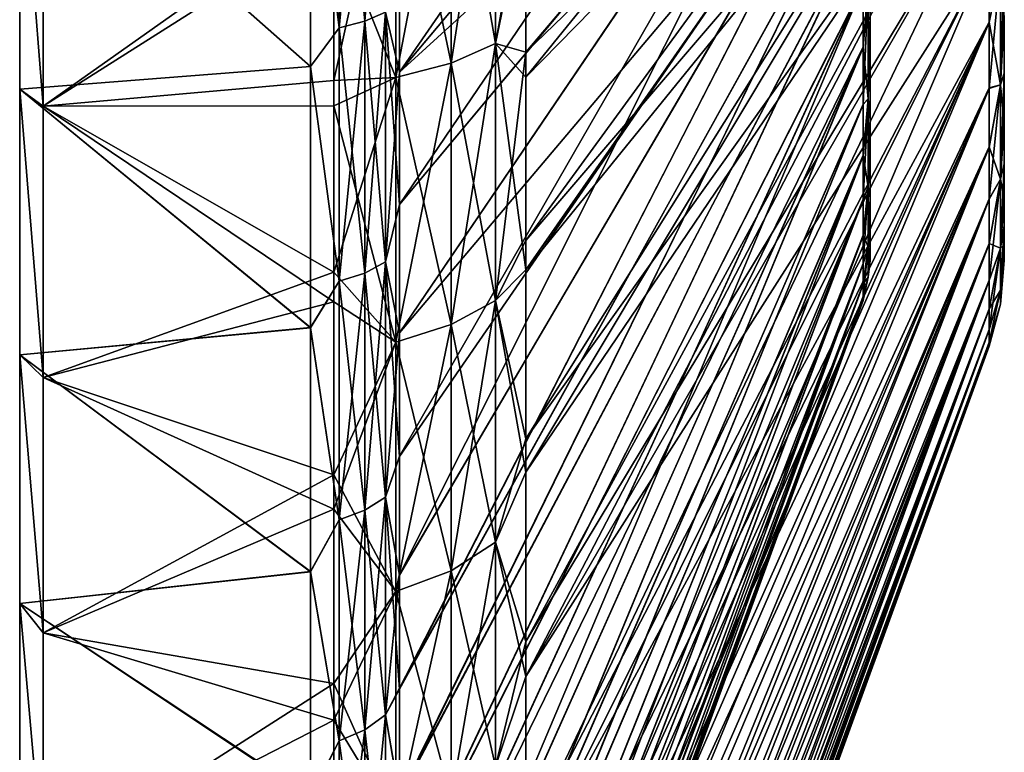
# Model space of a CAD drawing. Header units: metres. Extents: x -62 to 300, y -109 to 109.
# Tile 396 of 656: x -62 to -51, y 56 to 64. Entities that reach past the tile are written whole.
import ezdxf

# ---------------------------------------------------------------- set-up
doc = ezdxf.new("R2010")
doc.units = ezdxf.units.M
doc.layers.add('solid_500635', color=7, linetype='CONTINUOUS')

msp = doc.modelspace()

# ---------------------------------------------------------------- linework, layer by layer
at = {"layer": 'solid_500635'}
for points in [[(-57.496037, 63.461819, -33.856823), (-52.317799, 69.625183, -21.034069), (-52.317799, 70.968384, -21.603956)], [(-57.496037, 64.980865, -34.535709), (-57.496037, 63.461819, -33.856823), (-52.317799, 70.968384, -21.603956)], [(-56.086498, 63.406414, -34.398842), (-50.90826, 69.785744, -21.674528), (-50.90826, 68.69088, -21.131321)], [(-56.086498, 63.406414, -34.398842), (-56.086498, 65.424026, -35.265682), (-50.90826, 69.785744, -21.674528)], [(-56.086498, 63.684021, 20.189161), (-50.90826, 68.681358, 6.786714), (-50.90826, 69.776131, 7.330796)], [(-56.086498, 65.656136, 21.01502), (-56.086498, 63.684021, 20.189161), (-50.90826, 69.776131, 7.330796)], [(-57.496037, 63.462543, 19.517759), (-52.317799, 69.630592, 6.697259), (-52.317799, 68.191902, 5.908235)], [(-57.496037, 63.462543, 19.517759), (-57.496037, 64.98114, 20.196415), (-52.317799, 69.630592, 6.697259)], [(-57.496037, 61.98238, -33.093185), (-52.317799, 68.185272, -20.24353), (-52.317799, 69.625183, -21.034069)], [(-57.496037, 63.461819, -33.856823), (-57.496037, 61.98238, -33.093185), (-52.317799, 69.625183, -21.034069)], [(-56.086498, 61.254299, -33.271381), (-50.90826, 68.69088, -21.131321), (-50.90826, 67.634804, -20.501614)], [(-56.086498, 61.254299, -33.271381), (-56.086498, 63.406414, -34.398842), (-50.90826, 68.69088, -21.131321)], [(-56.086498, 61.581062, 19.117617), (-50.90826, 67.625748, 6.156311), (-50.90826, 68.681358, 6.786714)], [(-56.086498, 63.684021, 20.189161), (-56.086498, 61.581062, 19.117617), (-50.90826, 68.681358, 6.786714)], [(-57.496037, 60.551037, 17.909992), (-52.317799, 68.191902, 5.908235), (-52.317799, 66.684906, 4.843777)], [(-57.496037, 61.983719, 18.754513), (-57.496037, 63.462543, 19.517759), (-52.317799, 68.191902, 5.908235)], [(-57.496037, 60.551037, 17.909992), (-57.496037, 61.983719, 18.754513), (-52.317799, 68.191902, 5.908235)], [(-57.496037, 57.846779, -30.33217), (-52.317799, 66.677322, -19.177114), (-52.317799, 68.185272, -20.24353)], [(-57.496037, 59.17144, -31.328213), (-57.496037, 57.846779, -30.33217), (-52.317799, 68.185272, -20.24353)], [(-57.496037, 60.55048, -32.249054), (-57.496037, 59.17144, -31.328213), (-52.317799, 68.185272, -20.24353)], [(-57.496037, 61.98238, -33.093185), (-57.496037, 60.55048, -32.249054), (-52.317799, 68.185272, -20.24353)], [(-56.086498, 58.995319, -31.831795), (-50.90826, 67.634804, -20.501614), (-50.90826, 66.637329, -19.797382)], [(-56.086498, 58.995319, -31.831795), (-56.086498, 61.254299, -33.271381), (-50.90826, 67.634804, -20.501614)], [(-56.086498, 59.365078, 17.747736), (-50.90826, 66.628822, 5.451455), (-50.90826, 67.625748, 6.156311)], [(-56.086498, 61.581062, 19.117617), (-56.086498, 59.365078, 17.747736), (-50.90826, 67.625748, 6.156311)], [(-57.652737, 67.05558, -35.621098), (-57.882275, 66.978195, -35.859268), (-57.882275, 64.030388, -34.727711)], [(-57.652737, 64.132248, -34.498932), (-57.652737, 67.05558, -35.621098), (-57.882275, 64.030388, -34.727711)], [(-58.16885, 63.956192, -34.894352), (-58.16885, 66.921829, -36.032753), (-58.491894, 66.593651, -36.031433)], [(-58.16885, 66.921829, 21.69334), (-58.16885, 63.956192, 20.554939), (-58.491894, 66.593765, 21.69206)], [(-57.882275, 66.978195, -35.859268), (-58.16885, 66.921829, -36.032753), (-58.16885, 63.956192, -34.894352)], [(-57.882275, 64.030388, -34.727711), (-57.882275, 66.978195, -35.859268), (-58.16885, 63.956192, -34.894352)], [(-57.882275, 66.978195, 21.519857), (-57.882275, 64.030388, 20.388298), (-58.16885, 66.921829, 21.69334)], [(-57.882275, 64.030388, 20.388298), (-58.16885, 63.956192, 20.554939), (-58.16885, 66.921829, 21.69334)], [(-57.652737, 64.132248, 20.159521), (-57.882275, 64.030388, 20.388298), (-57.882275, 66.978195, 21.519857)], [(-56.918392, 66.623039, -36.952335), (-56.424011, 66.789719, -36.439354), (-56.424011, 63.782303, -35.284916)], [(-56.918392, 63.562916, 21.438253), (-56.424011, 63.782303, 20.945503), (-56.424011, 66.789719, 22.099941)], [(-56.918392, 66.623039, 22.612925), (-56.918392, 63.562916, 21.438253), (-56.424011, 66.789719, 22.099941)], [(-56.424011, 63.782303, -35.284916), (-56.424011, 66.789719, -36.439354), (-56.086498, 65.424026, -35.265682)], [(-56.424011, 66.789719, 22.099941), (-56.424011, 63.782303, 20.945503), (-56.086498, 65.656136, 21.01502)], [(-57.496037, 56.570492, 14.915756), (-52.317799, 66.684906, 4.843777), (-52.317799, 65.92469, 4.193687)], [(-57.496037, 59.169632, 16.98752), (-57.496037, 60.551037, 17.909992), (-52.317799, 66.684906, 4.843777)], [(-57.496037, 57.841942, 15.988902), (-57.496037, 59.169632, 16.98752), (-52.317799, 66.684906, 4.843777)], [(-57.496037, 56.570492, 14.915756), (-57.496037, 57.841942, 15.988902), (-52.317799, 66.684906, 4.843777)], [(-57.496037, 56.578854, -29.262632), (-52.317799, 65.916824, -18.525911), (-52.317799, 66.677322, -19.177114)], [(-57.496037, 57.846779, -30.33217), (-57.496037, 56.578854, -29.262632), (-52.317799, 66.677322, -19.177114)], [(-61.739399, 66.394379, 22.229137), (-58.491894, 66.593765, 21.69206), (-58.491894, 63.527245, 20.472097)], [(-61.739399, 66.394379, -36.56855), (-58.491894, 63.526707, -34.81126), (-58.491894, 66.593651, -36.031433)], [(-58.16885, 63.956192, 20.554939), (-58.491894, 63.527245, 20.472097), (-58.491894, 66.593765, 21.69206)], [(-58.16885, 63.956192, -34.894352), (-58.491894, 66.593651, -36.031433), (-58.491894, 63.526707, -34.81126)], [(-57.535633, 66.501625, -37.325993), (-56.918392, 66.623039, -36.952335), (-56.918392, 63.562916, -35.777664)], [(-57.535633, 63.403114, 21.797173), (-56.918392, 63.562916, 21.438253), (-56.918392, 66.623039, 22.612925)], [(-57.535633, 66.501625, 22.986582), (-57.535633, 63.403114, 21.797173), (-56.918392, 66.623039, 22.612925)], [(-56.918392, 63.562916, -35.777664), (-56.918392, 66.623039, -36.952335), (-56.424011, 63.782303, -35.284916)], [(-56.086498, 56.712761, -30.060984), (-50.90826, 66.637329, -19.797382), (-50.90826, 65.701569, -19.022917)], [(-56.086498, 56.712761, -30.060984), (-56.086498, 58.995319, -31.831795), (-50.90826, 66.637329, -19.797382)], [(-56.086498, 57.101921, 16.048912), (-50.90826, 65.693695, 4.676462), (-50.90826, 66.628822, 5.451455)], [(-56.086498, 59.365078, 17.747736), (-56.086498, 57.101921, 16.048912), (-50.90826, 66.628822, 5.451455)], [(-57.535633, 66.501625, 22.986582), (-58.231422, 65.381226, 22.832592), (-58.231422, 63.368404, 22.021582)], [(-57.535633, 66.501625, 22.986582), (-58.231422, 63.368404, 22.021582), (-57.535633, 63.403114, 21.797173)], [(-57.535633, 63.403114, -36.136585), (-58.231422, 65.143295, -37.084339), (-57.535633, 66.501625, -37.325993)], [(-57.535633, 63.403114, -36.136585), (-57.535633, 66.501625, -37.325993), (-56.918392, 63.562916, -35.777664)], [(-61.739399, 66.394379, -36.56855), (-61.478928, 66.25695, -38.079041), (-61.478928, 63.081059, -36.859932)], [(-61.739399, 66.394379, -36.56855), (-61.478928, 63.081059, -36.859932), (-61.739399, 63.273869, -35.325226)], [(-61.739399, 66.394379, 22.229137), (-61.478928, 63.081059, 22.520521), (-61.478928, 66.25695, 23.739632)], [(-61.739399, 63.273869, 20.985815), (-61.478928, 63.081059, 22.520521), (-61.739399, 66.394379, 22.229137)], [(-61.739399, 66.394379, -36.56855), (-61.739399, 63.273869, -35.325226), (-58.491894, 63.526707, -34.81126)], [(-61.739399, 63.273869, 20.985815), (-61.739399, 66.394379, 22.229137), (-58.491894, 63.527245, 20.472097)], [(-61.478928, 66.25695, 23.739632), (-61.478928, 63.081059, 22.520521), (-58.231422, 65.381226, 22.832592)], [(-61.478928, 63.081059, -36.859932), (-61.478928, 66.25695, -38.079041), (-58.231422, 65.143295, -37.084339)], [(-57.496037, 55.360516, 13.772098), (-52.317799, 65.92469, 4.193687), (-52.317799, 65.172424, 3.458125)], [(-57.496037, 55.360516, 13.772098), (-57.496037, 56.570492, 14.915756), (-52.317799, 65.92469, 4.193687)], [(-57.496037, 55.372486, -28.12347), (-52.317799, 65.164429, -17.78916), (-52.317799, 65.916824, -18.525911)], [(-57.496037, 56.578854, -29.262632), (-57.496037, 55.372486, -28.12347), (-52.317799, 65.916824, -18.525911)], [(-56.086498, 56.712761, -30.060984), (-50.90826, 65.701569, -19.022917), (-50.90826, 64.828293, -18.179943)], [(-56.086498, 54.857307, 13.993502), (-50.90826, 64.821022, 3.832955), (-50.90826, 65.693695, 4.676462)], [(-56.086498, 57.101921, 16.048912), (-56.086498, 54.857307, 13.993502), (-50.90826, 65.693695, 4.676462)], [(-56.424011, 63.782303, 20.945503), (-56.086498, 63.684021, 20.189161), (-56.086498, 65.656136, 21.01502)], [(-61.478928, 63.081059, 22.520521), (-58.231422, 63.368404, 22.021582), (-58.231422, 65.381226, 22.832592)], [(-56.424011, 63.782303, -35.284916), (-56.086498, 65.424026, -35.265682), (-56.086498, 63.406414, -34.398842)], [(-61.478928, 63.081059, -36.859932), (-58.231422, 65.143295, -37.084339), (-58.231422, 63.084484, -36.233559)], [(-57.535633, 63.403114, -36.136585), (-58.231422, 63.084484, -36.233559), (-58.231422, 65.143295, -37.084339)], [(-57.496037, 54.218025, 12.563704), (-52.317799, 65.172424, 3.458125), (-52.317799, 64.443077, 2.637799)], [(-57.496037, 54.218025, 12.563704), (-57.496037, 55.360516, 13.772098), (-52.317799, 65.172424, 3.458125)], [(-57.496037, 54.231777, -26.918493), (-52.317799, 64.435204, -16.967684), (-52.317799, 65.164429, -17.78916)], [(-57.496037, 55.372486, -28.12347), (-57.496037, 54.231777, -26.918493), (-52.317799, 65.164429, -17.78916)], [(-57.652737, 64.132248, 20.159521), (-57.496037, 64.98114, 20.196415), (-57.496037, 63.462543, 19.517759)], [(-57.652737, 64.132248, -34.498932), (-57.496037, 63.461819, -33.856823), (-57.496037, 64.980865, -34.535709)], [(-56.086498, 54.462635, -27.925428), (-50.90826, 64.828293, -18.179943), (-50.90826, 64.022598, -17.273706)], [(-56.086498, 54.462635, -27.925428), (-56.086498, 56.712761, -30.060984), (-50.90826, 64.828293, -18.179943)], [(-56.086498, 52.701454, 11.559394), (-50.90826, 64.015923, 2.926173), (-50.90826, 64.821022, 3.832955)], [(-56.086498, 54.857307, 13.993502), (-56.086498, 52.701454, 11.559394), (-50.90826, 64.821022, 3.832955)], [(-50.78194, 64.639511, -17.273579), (-50.90826, 64.022598, -17.273706), (-50.90826, 64.828293, -18.179943)], [(-50.78194, 64.639511, 2.934168), (-50.90826, 64.821022, 3.832955), (-50.90826, 64.015923, 2.926173)], [(-50.78194, 63.320263, 1.171865), (-50.739399, 64.06662, 1.410963), (-50.739399, 64.755836, 2.318155)], [(-50.78194, 64.639511, 2.934168), (-50.78194, 63.320263, 1.171865), (-50.739399, 64.755836, 2.318155)], [(-50.78194, 64.639511, 2.934168), (-50.90826, 64.015923, 2.926173), (-50.90826, 63.281322, 1.95934)], [(-50.78194, 64.639511, 2.934168), (-50.90826, 63.281322, 1.95934), (-50.78194, 63.320263, 1.171865)], [(-50.78194, 63.320263, -15.511275), (-50.90826, 64.022598, -17.273706), (-50.78194, 64.639511, -17.273579)], [(-50.78194, 63.320263, -15.511275), (-50.78194, 64.639511, -17.273579), (-50.739399, 64.072014, -15.758052)], [(-57.496037, 53.14674, 11.295063), (-52.317799, 64.443077, 2.637799), (-52.317799, 63.745777, 1.727777)], [(-57.496037, 53.14674, 11.295063), (-57.496037, 54.218025, 12.563704), (-52.317799, 64.443077, 2.637799)], [(-57.496037, 52.161488, -24.326433), (-52.317799, 63.738274, -16.056593), (-52.317799, 64.435204, -16.967684)], [(-57.496037, 53.160259, -25.651413), (-57.496037, 52.161488, -24.326433), (-52.317799, 64.435204, -16.967684)], [(-57.496037, 54.231777, -26.918493), (-57.496037, 53.160259, -25.651413), (-52.317799, 64.435204, -16.967684)], [(-52.259151, 64.440735, 2.287744), (-52.317799, 63.745777, 1.727777), (-52.317799, 64.443077, 2.637799)], [(-52.259151, 64.440735, -16.627155), (-52.317799, 64.435204, -16.967684), (-52.317799, 63.738274, -16.056593)], [(-52.259151, 64.440735, -16.627155), (-52.317799, 63.738274, -16.056593), (-52.317799, 63.099598, -15.076864)], [(-52.259151, 63.163631, -14.753991), (-52.259151, 64.440735, -16.627155), (-52.317799, 63.099598, -15.076864)], [(-52.259151, 64.440735, 2.287744), (-52.259151, 63.163631, 0.41458), (-52.317799, 63.745777, 1.727777)], [(-52.259151, 64.440735, 2.287744), (-52.239399, 64.108772, 1.469686), (-52.259151, 63.163631, 0.41458)], [(-52.259151, 63.163631, -14.753991), (-52.239399, 64.101547, -15.798879), (-52.259151, 64.440735, -16.627155)], [(-57.652737, 64.132248, -34.498932), (-57.882275, 64.030388, -34.727711), (-57.882275, 61.217003, -33.29422)], [(-57.652737, 61.342216, -33.077343), (-57.652737, 64.132248, -34.498932), (-57.882275, 61.217003, -33.29422)], [(-57.652737, 64.132248, 20.159521), (-57.652737, 61.342216, 18.737932), (-57.882275, 64.030388, 20.388298)], [(-57.652737, 64.132248, 20.159521), (-57.496037, 63.462543, 19.517759), (-57.496037, 61.983719, 18.754513)], [(-57.652737, 64.132248, 20.159521), (-57.496037, 61.983719, 18.754513), (-57.652737, 61.342216, 18.737932)], [(-57.652737, 61.342216, -33.077343), (-57.496037, 63.461819, -33.856823), (-57.652737, 64.132248, -34.498932)], [(-57.882275, 64.030388, -34.727711), (-58.16885, 63.956192, -34.894352), (-58.16885, 61.125797, -33.452194)], [(-57.882275, 61.217003, -33.29422), (-57.882275, 64.030388, -34.727711), (-58.16885, 61.125797, -33.452194)], [(-57.882275, 64.030388, 20.388298), (-57.882275, 61.217003, 18.954809), (-58.16885, 63.956192, 20.554939)], [(-57.652737, 61.342216, 18.737932), (-57.882275, 61.217003, 18.954809), (-57.882275, 64.030388, 20.388298)], [(-56.086498, 52.339413, -25.433352), (-50.90826, 64.022598, -17.273706), (-50.90826, 63.28738, -16.307381)], [(-56.086498, 53.38192, -26.72558), (-56.086498, 54.462635, -27.925428), (-50.90826, 64.022598, -17.273706)], [(-56.086498, 52.339413, -25.433352), (-56.086498, 53.38192, -26.72558), (-50.90826, 64.022598, -17.273706)], [(-52.259151, 63.163631, 0.41458), (-52.239399, 64.108772, 1.469686), (-52.239399, 62.933056, -0.493212)], [(-52.259151, 63.163631, -14.753991), (-52.239399, 62.927212, -13.834495), (-52.239399, 64.101547, -15.798879)], [(-52.239399, 64.101547, -15.798879), (-52.239399, 62.933056, -0.493212), (-52.239399, 64.108772, 1.469686)], [(-52.239399, 64.101547, -15.798879), (-52.239399, 62.927212, -13.834495), (-52.239399, 62.933056, -0.493212)], [(-50.78194, 63.320263, -15.511275), (-50.90826, 63.28738, -16.307381), (-50.90826, 64.022598, -17.273706)], [(-50.78194, 63.320263, -15.511275), (-50.739399, 64.072014, -15.758052), (-50.739399, 63.45047, -14.796667)], [(-50.78194, 63.320263, 1.171865), (-50.739399, 63.445675, 0.449164), (-50.739399, 64.06662, 1.410963)], [(-50.739399, 64.06662, 1.410963), (-50.739399, 63.45047, -14.796667), (-50.739399, 64.072014, -15.758052)], [(-50.739399, 64.06662, 1.410963), (-50.739399, 63.445675, 0.449164), (-50.739399, 63.45047, -14.796667)], [(-58.16885, 61.125797, -33.452194), (-58.16885, 63.956192, -34.894352), (-58.491894, 63.526707, -34.81126)], [(-58.16885, 63.956192, 20.554939), (-58.16885, 61.125797, 19.112782), (-58.491894, 63.527245, 20.472097)], [(-57.882275, 61.217003, 18.954809), (-58.16885, 61.125797, 19.112782), (-58.16885, 63.956192, 20.554939)], [(-56.086498, 51.701893, 10.225803), (-50.90826, 63.281322, 1.95934), (-50.90826, 64.015923, 2.926173)], [(-56.086498, 52.701454, 11.559394), (-56.086498, 51.701893, 10.225803), (-50.90826, 64.015923, 2.926173)], [(-57.496037, 51.223198, 8.583865), (-52.317799, 63.745777, 1.727777), (-52.317799, 63.106491, 0.748949)], [(-57.496037, 52.147846, 9.967811), (-57.496037, 53.14674, 11.295063), (-52.317799, 63.745777, 1.727777)], [(-57.496037, 51.223198, 8.583865), (-57.496037, 52.147846, 9.967811), (-52.317799, 63.745777, 1.727777)], [(-57.496037, 51.238796, -22.94808), (-52.317799, 63.099598, -15.076864), (-52.317799, 63.738274, -16.056593)], [(-57.496037, 52.161488, -24.326433), (-57.496037, 51.238796, -22.94808), (-52.317799, 63.738274, -16.056593)], [(-56.918392, 63.562916, -35.777664), (-56.424011, 63.782303, -35.284916), (-56.424011, 60.912037, -33.822441)], [(-56.918392, 60.642345, 19.95015), (-56.424011, 60.912037, 19.48303), (-56.424011, 63.782303, 20.945503)], [(-56.918392, 63.562916, 21.438253), (-56.918392, 60.642345, 19.95015), (-56.424011, 63.782303, 20.945503)], [(-56.424011, 63.782303, -35.284916), (-56.086498, 63.406414, -34.398842), (-56.086498, 61.254299, -33.271381)], [(-56.424011, 60.912037, -33.822441), (-56.424011, 63.782303, -35.284916), (-56.086498, 61.254299, -33.271381)], [(-56.424011, 63.782303, 20.945503), (-56.424011, 60.912037, 19.48303), (-56.086498, 63.684021, 20.189161)], [(-52.259151, 63.163631, 0.41458), (-52.317799, 63.106491, 0.748949), (-52.317799, 63.745777, 1.727777)], [(-56.424011, 60.912037, 19.48303), (-56.086498, 61.581062, 19.117617), (-56.086498, 63.684021, 20.189161)], [(-61.739399, 63.273869, 20.985815), (-58.491894, 63.527245, 20.472097), (-58.491894, 60.60886, 18.926285)], [(-61.739399, 63.273869, -35.325226), (-58.491894, 60.607769, -33.265038), (-58.491894, 63.526707, -34.81126)], [(-58.16885, 61.125797, 19.112782), (-58.491894, 60.60886, 18.926285), (-58.491894, 63.527245, 20.472097)], [(-58.16885, 61.125797, -33.452194), (-58.491894, 63.526707, -34.81126), (-58.491894, 60.607769, -33.265038)], [(-57.535633, 63.403114, -36.136585), (-56.918392, 63.562916, -35.777664), (-56.918392, 60.642345, -34.289558)], [(-57.535633, 60.445904, 20.290398), (-56.918392, 60.642345, 19.95015), (-56.918392, 63.562916, 21.438253)], [(-57.535633, 63.403114, 21.797173), (-57.535633, 60.445904, 20.290398), (-56.918392, 63.562916, 21.438253)], [(-56.918392, 60.642345, -34.289558), (-56.918392, 63.562916, -35.777664), (-56.424011, 60.912037, -33.822441)], [(-61.478928, 63.081059, 22.520521), (-58.231422, 61.229858, 20.9772), (-58.231422, 63.368404, 22.021582)], [(-57.535633, 63.403114, 21.797173), (-58.231422, 63.368404, 22.021582), (-58.231422, 61.229858, 20.9772)], [(-57.535633, 63.403114, 21.797173), (-58.231422, 61.229858, 20.9772), (-57.535633, 60.445904, 20.290398)], [(-57.535633, 60.445904, -34.62981), (-58.231422, 63.084484, -36.233559), (-57.535633, 63.403114, -36.136585)], [(-57.652737, 61.342216, -33.077343), (-57.496037, 61.98238, -33.093185), (-57.496037, 63.461819, -33.856823)], [(-57.535633, 60.445904, -34.62981), (-57.535633, 63.403114, -36.136585), (-56.918392, 60.642345, -34.289558)], [(-50.78194, 63.320263, -15.511275), (-50.739399, 63.45047, -14.796667), (-50.739399, 62.905605, -13.793644)], [(-50.78194, 62.265251, -0.76025), (-50.739399, 62.901432, -0.554211), (-50.739399, 63.445675, 0.449164)], [(-50.78194, 63.320263, 1.171865), (-50.78194, 62.265251, -0.76025), (-50.739399, 63.445675, 0.449164)], [(-50.739399, 63.445675, 0.449164), (-50.739399, 62.905605, -13.793644), (-50.739399, 63.45047, -14.796667)], [(-50.739399, 63.445675, 0.449164), (-50.739399, 62.901432, -0.554211), (-50.739399, 62.905605, -13.793644)], [(-61.739399, 63.273869, -35.325226), (-61.478928, 63.081059, -36.859932), (-61.478928, 60.049999, -35.315533)], [(-61.739399, 63.273869, -35.325226), (-61.478928, 60.049999, -35.315533), (-61.739399, 60.306084, -33.751804)], [(-61.739399, 63.273869, 20.985815), (-61.478928, 60.049999, 20.97612), (-61.478928, 63.081059, 22.520521)], [(-61.739399, 60.306084, 19.412394), (-61.478928, 60.049999, 20.97612), (-61.739399, 63.273869, 20.985815)], [(-61.739399, 63.273869, -35.325226), (-61.739399, 60.306084, -33.751804), (-58.491894, 60.607769, -33.265038)], [(-61.739399, 60.306084, 19.412394), (-61.739399, 63.273869, 20.985815), (-58.491894, 60.60886, 18.926285)], [(-56.086498, 51.36517, -24.07902), (-50.90826, 63.28738, -16.307381), (-50.90826, 62.62701, -15.286036)], [(-56.086498, 51.36517, -24.07902), (-56.086498, 52.339413, -25.433352), (-50.90826, 63.28738, -16.307381)], [(-56.086498, 50.781143, 8.844618), (-50.90826, 62.621616, 0.937529), (-50.90826, 63.281322, 1.95934)], [(-56.086498, 51.701893, 10.225803), (-56.086498, 50.781143, 8.844618), (-50.90826, 63.281322, 1.95934)], [(-50.78194, 63.320263, 1.171865), (-50.90826, 63.281322, 1.95934), (-50.90826, 62.621616, 0.937529)], [(-50.78194, 63.320263, 1.171865), (-50.90826, 62.621616, 0.937529), (-50.90826, 62.041912, -0.131785)], [(-50.78194, 63.320263, 1.171865), (-50.90826, 62.041912, -0.131785), (-50.78194, 62.265251, -0.76025)], [(-50.78194, 63.320263, -15.511275), (-50.90826, 62.62701, -15.286036), (-50.90826, 63.28738, -16.307381)], [(-50.78194, 62.265251, -13.579162), (-50.90826, 62.62701, -15.286036), (-50.78194, 63.320263, -15.511275)], [(-50.78194, 62.265251, -13.579162), (-50.78194, 63.320263, -15.511275), (-50.739399, 62.905605, -13.793644)], [(-52.259151, 63.163631, -14.753991), (-52.317799, 63.099598, -15.076864), (-52.317799, 62.528294, -14.033655)], [(-52.259151, 63.163631, -14.753991), (-52.317799, 62.528294, -14.033655), (-52.317799, 62.038265, -12.946959)], [(-52.259151, 62.179977, -12.711407), (-52.259151, 63.163631, -14.753991), (-52.317799, 62.038265, -12.946959)], [(-52.259151, 63.163631, 0.41458), (-52.317799, 62.534355, -0.293604), (-52.317799, 63.106491, 0.748949)], [(-52.259151, 63.163631, 0.41458), (-52.259151, 62.179977, -1.628004), (-52.317799, 62.534355, -0.293604)], [(-52.259151, 63.163631, 0.41458), (-52.239399, 62.933056, -0.493212), (-52.259151, 62.179977, -1.628004)], [(-52.259151, 62.179977, -12.711407), (-52.239399, 62.927212, -13.834495), (-52.259151, 63.163631, -14.753991)], [(-61.478928, 63.081059, -36.859932), (-58.231422, 63.084484, -36.233559), (-58.231422, 60.896191, -35.135399)], [(-61.478928, 63.081059, 22.520521), (-61.478928, 60.049999, 20.97612), (-58.231422, 61.229858, 20.9772)], [(-61.478928, 60.049999, -35.315533), (-61.478928, 63.081059, -36.859932), (-58.231422, 60.896191, -35.135399)], [(-57.535633, 60.445904, -34.62981), (-58.231422, 60.896191, -35.135399), (-58.231422, 63.084484, -36.233559)], [(-57.496037, 50.3773, 7.149325), (-52.317799, 63.106491, 0.748949), (-52.317799, 62.534355, -0.293604)], [(-57.496037, 50.3773, 7.149325), (-57.496037, 51.223198, 8.583865), (-52.317799, 63.106491, 0.748949)], [(-57.496037, 50.394775, -21.52033), (-52.317799, 62.528294, -14.033655), (-52.317799, 63.099598, -15.076864)], [(-57.496037, 51.238796, -22.94808), (-57.496037, 50.394775, -21.52033), (-52.317799, 63.099598, -15.076864)], [(-52.259151, 62.179977, -1.628004), (-52.239399, 62.933056, -0.493212), (-52.239399, 62.063423, -2.630736)], [(-52.259151, 62.179977, -12.711407), (-52.239399, 62.059437, -11.69616), (-52.239399, 62.927212, -13.834495)], [(-52.239399, 62.927212, -13.834495), (-52.239399, 62.063423, -2.630736), (-52.239399, 62.933056, -0.493212)], [(-52.239399, 62.927212, -13.834495), (-52.239399, 62.059437, -11.69616), (-52.239399, 62.063423, -2.630736)], [(-50.78194, 62.265251, -13.579162), (-50.739399, 62.905605, -13.793644), (-50.739399, 62.438084, -12.749009)], [(-50.78194, 62.265251, -0.76025), (-50.739399, 62.434574, -1.599132), (-50.739399, 62.901432, -0.554211)], [(-50.739399, 62.901432, -0.554211), (-50.739399, 62.438084, -12.749009), (-50.739399, 62.905605, -13.793644)], [(-50.739399, 62.901432, -0.554211), (-50.739399, 62.434574, -1.599132), (-50.739399, 62.438084, -12.749009)], [(-56.086498, 49.656406, -21.233467), (-50.90826, 62.62701, -15.286036), (-50.90826, 62.046604, -14.217122)], [(-56.086498, 50.471718, -22.680035), (-56.086498, 51.36517, -24.07902), (-50.90826, 62.62701, -15.286036)], [(-56.086498, 49.656406, -21.233467), (-56.086498, 50.471718, -22.680035), (-50.90826, 62.62701, -15.286036)], [(-56.086498, 49.936733, 7.412772), (-50.90826, 62.041912, -0.131785), (-50.90826, 62.621616, 0.937529)], [(-56.086498, 50.781143, 8.844618), (-56.086498, 49.936733, 7.412772), (-50.90826, 62.621616, 0.937529)], [(-50.78194, 62.265251, -13.579162), (-50.90826, 62.046604, -14.217122), (-50.90826, 62.62701, -15.286036)], [(-57.496037, 49.614571, 5.671981), (-52.317799, 62.534355, -0.293604), (-52.317799, 62.043396, -1.379802)], [(-57.496037, 49.614571, 5.671981), (-57.496037, 50.3773, 7.149325), (-52.317799, 62.534355, -0.293604)], [(-57.496037, 48.952366, -18.533154), (-52.317799, 62.038265, -12.946959), (-52.317799, 62.528294, -14.033655)], [(-57.496037, 49.631767, -20.04707), (-57.496037, 48.952366, -18.533154), (-52.317799, 62.528294, -14.033655)], [(-57.496037, 50.394775, -21.52033), (-57.496037, 49.631767, -20.04707), (-52.317799, 62.528294, -14.033655)], [(-52.259151, 62.179977, -1.628004), (-52.317799, 62.043396, -1.379802), (-52.317799, 62.534355, -0.293604)], [(-50.78194, 62.265251, -13.579162), (-50.739399, 62.438084, -12.749009), (-50.739399, 62.052441, -11.674661)], [(-50.78194, 61.495941, -2.822842), (-50.739399, 62.04961, -2.673711), (-50.739399, 62.434574, -1.599132)], [(-50.78194, 62.265251, -0.76025), (-50.78194, 61.495941, -2.822842), (-50.739399, 62.434574, -1.599132)], [(-50.739399, 62.434574, -1.599132), (-50.739399, 62.052441, -11.674661), (-50.739399, 62.438084, -12.749009)], [(-50.739399, 62.434574, -1.599132), (-50.739399, 62.04961, -2.673711), (-50.739399, 62.052441, -11.674661)], [(-50.78194, 62.265251, -0.76025), (-50.90826, 62.041912, -0.131785), (-50.90826, 61.545708, -1.242124)], [(-50.78194, 62.265251, -0.76025), (-50.90826, 61.545708, -1.242124), (-50.90826, 61.135895, -2.386896)], [(-50.78194, 62.265251, -0.76025), (-50.90826, 61.135895, -2.386896), (-50.78194, 61.495941, -2.822842)], [(-50.78194, 62.265251, -13.579162), (-50.90826, 61.549656, -13.107108), (-50.90826, 62.046604, -14.217122)], [(-50.78194, 61.495941, -11.516569), (-50.90826, 61.549656, -13.107108), (-50.78194, 62.265251, -13.579162)], [(-50.78194, 61.495941, -11.516569), (-50.78194, 62.265251, -13.579162), (-50.739399, 62.052441, -11.674661)], [(-52.259151, 62.179977, -12.711407), (-52.317799, 62.038265, -12.946959), (-52.317799, 61.635548, -11.830997)], [(-52.259151, 62.179977, -12.711407), (-52.317799, 61.635548, -11.830997), (-52.317799, 61.32021, -10.68817)], [(-52.259151, 61.511738, -10.54503), (-52.259151, 62.179977, -12.711407), (-52.317799, 61.32021, -10.68817)], [(-52.259151, 62.179977, -1.628004), (-52.317799, 61.639687, -2.495419), (-52.317799, 62.043396, -1.379802)], [(-52.259151, 62.179977, -1.628004), (-52.259151, 61.511738, -3.794381), (-52.317799, 61.639687, -2.495419)], [(-52.259151, 62.179977, -1.628004), (-52.239399, 62.063423, -2.630736), (-52.259151, 61.511738, -3.794381)], [(-52.259151, 61.511738, -10.54503), (-52.239399, 62.059437, -11.69616), (-52.259151, 62.179977, -12.711407)], [(-57.496037, 48.344898, 2.604414), (-52.317799, 62.043396, -1.379802), (-52.317799, 61.639687, -2.495419)], [(-57.496037, 48.936966, 4.156608), (-57.496037, 49.614571, 5.671981), (-52.317799, 62.043396, -1.379802)], [(-57.496037, 48.344898, 2.604414), (-57.496037, 48.936966, 4.156608), (-52.317799, 62.043396, -1.379802)], [(-56.086498, 48.923023, -19.746336), (-50.90826, 62.046604, -14.217122), (-50.90826, 61.549656, -13.107108)], [(-56.086498, 48.923023, -19.746336), (-56.086498, 49.656406, -21.233467), (-50.90826, 62.046604, -14.217122)], [(-56.086498, 48.495113, 4.43024), (-50.90826, 61.545708, -1.242124), (-50.90826, 62.041912, -0.131785)], [(-56.086498, 49.174263, 5.94002), (-56.086498, 48.495113, 4.43024), (-50.90826, 62.041912, -0.131785)], [(-56.086498, 49.936733, 7.412772), (-56.086498, 49.174263, 5.94002), (-50.90826, 62.041912, -0.131785)], [(-52.259151, 61.511738, -3.794381), (-52.239399, 62.063423, -2.630736), (-52.239399, 61.535454, -4.869253)], [(-52.259151, 61.511738, -10.54503), (-52.239399, 61.53344, -9.457211), (-52.239399, 62.059437, -11.69616)], [(-52.239399, 62.059437, -11.69616), (-52.239399, 61.535454, -4.869253), (-52.239399, 62.063423, -2.630736)], [(-52.239399, 62.059437, -11.69616), (-52.239399, 61.53344, -9.457211), (-52.239399, 61.535454, -4.869253)], [(-50.78194, 61.495941, -11.516569), (-50.739399, 62.052441, -11.674661), (-50.739399, 61.749866, -10.572006)], [(-50.78194, 61.495941, -2.822842), (-50.739399, 61.74773, -3.776548), (-50.739399, 62.04961, -2.673711)], [(-50.739399, 62.04961, -2.673711), (-50.739399, 61.749866, -10.572006), (-50.739399, 62.052441, -11.674661)], [(-50.739399, 62.04961, -2.673711), (-50.739399, 61.74773, -3.776548), (-50.739399, 61.749866, -10.572006)], [(-57.652737, 61.342216, 18.737932), (-57.496037, 61.983719, 18.754513), (-57.496037, 60.551037, 17.909992)], [(-57.652737, 61.342216, -33.077343), (-57.496037, 60.55048, -32.249054), (-57.496037, 61.98238, -33.093185)], [(-57.496037, 48.358196, -16.981768), (-52.317799, 61.635548, -11.830997), (-52.317799, 62.038265, -12.946959)], [(-57.496037, 48.952366, -18.533154), (-57.496037, 48.358196, -16.981768), (-52.317799, 62.038265, -12.946959)], [(-50.78194, 61.495941, -11.516569), (-50.739399, 61.749866, -10.572006), (-50.739399, 61.53241, -9.45139)], [(-50.78194, 61.028004, -4.973924), (-50.739399, 61.530979, -4.897295), (-50.739399, 61.74773, -3.776548)], [(-50.78194, 61.495941, -2.822842), (-50.78194, 61.028004, -4.973924), (-50.739399, 61.74773, -3.776548)], [(-50.739399, 61.74773, -3.776548), (-50.739399, 61.53241, -9.45139), (-50.739399, 61.749866, -10.572006)], [(-50.739399, 61.74773, -3.776548), (-50.739399, 61.530979, -4.897295), (-50.739399, 61.53241, -9.45139)], [(-57.496037, 47.839775, 1.017889), (-52.317799, 61.639687, -2.495419), (-52.317799, 61.323326, -3.637995)], [(-57.496037, 47.839775, 1.017889), (-57.496037, 48.344898, 2.604414), (-52.317799, 61.639687, -2.495419)], [(-57.496037, 47.850914, -15.395914), (-52.317799, 61.32021, -10.68817), (-52.317799, 61.635548, -11.830997)], [(-57.496037, 48.358196, -16.981768), (-57.496037, 47.850914, -15.395914), (-52.317799, 61.635548, -11.830997)], [(-52.259151, 61.511738, -3.794381), (-52.317799, 61.323326, -3.637995), (-52.317799, 61.639687, -2.495419)], [(-56.424011, 60.912037, 19.48303), (-56.086498, 59.365078, 17.747736), (-56.086498, 61.581062, 19.117617)], [(-56.086498, 48.273308, -18.222986), (-50.90826, 61.549656, -13.107108), (-50.90826, 61.139076, -11.9626)], [(-56.086498, 48.273308, -18.222986), (-56.086498, 48.923023, -19.746336), (-50.90826, 61.549656, -13.107108)], [(-56.086498, 47.899395, 2.883961), (-50.90826, 61.135895, -2.386896), (-50.90826, 61.545708, -1.242124)], [(-56.086498, 48.495113, 4.43024), (-56.086498, 47.899395, 2.883961), (-50.90826, 61.545708, -1.242124)], [(-52.259151, 61.511738, -10.54503), (-52.317799, 61.32021, -10.68817), (-52.317799, 61.093922, -9.525327)], [(-52.259151, 61.511738, -10.54503), (-52.317799, 61.093922, -9.525327), (-52.317799, 60.957752, -8.348338)], [(-52.259151, 61.173843, -8.303254), (-52.259151, 61.511738, -10.54503), (-52.317799, 60.957752, -8.348338)], [(-52.259151, 61.511738, -3.794381), (-52.317799, 61.096012, -4.800638), (-52.317799, 61.323326, -3.637995)], [(-52.259151, 61.511738, -3.794381), (-52.259151, 61.173843, -6.036157), (-52.317799, 61.096012, -4.800638)], [(-52.259151, 61.173843, -6.036157), (-52.239399, 61.535454, -4.869253), (-52.239399, 61.357491, -7.163154)], [(-52.259151, 61.511738, -3.794381), (-52.239399, 61.535454, -4.869253), (-52.259151, 61.173843, -6.036157)], [(-52.259151, 61.173843, -8.303254), (-52.239399, 61.357491, -7.163154), (-52.239399, 61.53344, -9.457211)], [(-52.259151, 61.173843, -8.303254), (-52.239399, 61.53344, -9.457211), (-52.259151, 61.511738, -10.54503)], [(-52.239399, 61.53344, -9.457211), (-52.239399, 61.357491, -7.163154), (-52.239399, 61.535454, -4.869253)], [(-50.78194, 61.495941, -11.516569), (-50.90826, 61.139076, -11.9626), (-50.90826, 61.549656, -13.107108)], [(-50.78194, 61.495941, -2.822842), (-50.90826, 61.135895, -2.386896), (-50.90826, 60.814857, -3.559196)], [(-50.78194, 61.495941, -2.822842), (-50.90826, 60.814857, -3.559196), (-50.90826, 60.584312, -4.75256)], [(-50.78194, 61.495941, -2.822842), (-50.90826, 60.584312, -4.75256), (-50.78194, 61.028004, -4.973924)], [(-50.78194, 61.495941, -11.516569), (-50.90826, 60.817261, -10.790508), (-50.90826, 61.139076, -11.9626)], [(-50.78194, 61.028004, -9.365487), (-50.90826, 60.817261, -10.790508), (-50.78194, 61.495941, -11.516569)], [(-50.78194, 61.028004, -9.365487), (-50.739399, 61.53241, -9.45139), (-50.739399, 61.401432, -8.315909)], [(-50.78194, 61.028004, -9.365487), (-50.78194, 61.495941, -11.516569), (-50.739399, 61.53241, -9.45139)], [(-50.78194, 61.028004, -4.973924), (-50.739399, 61.400715, -6.032858), (-50.739399, 61.530979, -4.897295)], [(-50.739399, 61.530979, -4.897295), (-50.739399, 61.401432, -8.315909), (-50.739399, 61.53241, -9.45139)], [(-50.739399, 61.530979, -4.897295), (-50.739399, 61.400715, -6.032858), (-50.739399, 61.401432, -8.315909)], [(-50.78194, 61.028004, -9.365487), (-50.739399, 61.401432, -8.315909), (-50.739399, 61.357174, -7.174398)], [(-50.78194, 60.870956, -7.169705), (-50.739399, 61.357174, -7.174398), (-50.739399, 61.400715, -6.032858)], [(-50.78194, 61.028004, -4.973924), (-50.78194, 60.870956, -7.169705), (-50.739399, 61.400715, -6.032858)], [(-50.739399, 61.400715, -6.032858), (-50.739399, 61.357174, -7.174398), (-50.739399, 61.401432, -8.315909)], [(-57.652737, 61.342216, -33.077343), (-57.882275, 61.217003, -33.29422), (-57.882275, 58.568874, -31.574505)], [(-57.652737, 58.716072, -31.371904), (-57.652737, 61.342216, -33.077343), (-57.882275, 58.568874, -31.574505)], [(-57.652737, 61.342216, 18.737932), (-57.652737, 58.716072, 17.032494), (-57.882275, 61.217003, 18.954809)], [(-57.652737, 61.342216, 18.737932), (-57.496037, 60.551037, 17.909992), (-57.496037, 59.169632, 16.98752)], [(-57.652737, 61.342216, 18.737932), (-57.496037, 59.169632, 16.98752), (-57.652737, 58.716072, 17.032494)], [(-57.652737, 58.716072, -31.371904), (-57.496037, 60.55048, -32.249054), (-57.652737, 61.342216, -33.077343)], [(-57.496037, 47.424492, -0.595042), (-52.317799, 61.323326, -3.637995), (-52.317799, 61.096012, -4.800638)], [(-57.496037, 47.424492, -0.595042), (-57.496037, 47.839775, 1.017889), (-52.317799, 61.323326, -3.637995)], [(-57.496037, 47.107796, -12.153302), (-52.317799, 61.093922, -9.525327), (-52.317799, 61.32021, -10.68817)], [(-57.496037, 47.433388, -13.783316), (-57.496037, 47.107796, -12.153302), (-52.317799, 61.32021, -10.68817)], [(-57.496037, 47.850914, -15.395914), (-57.496037, 47.433388, -13.783316), (-52.317799, 61.32021, -10.68817)], [(-52.259151, 61.173843, -6.036157), (-52.239399, 61.357491, -7.163154), (-52.259151, 61.173843, -8.303254)], [(-50.78194, 60.870956, -7.169705), (-50.78194, 61.028004, -9.365487), (-50.739399, 61.357174, -7.174398)], [(-61.478928, 60.049999, 20.97612), (-58.231422, 58.962414, 19.640097), (-58.231422, 61.229858, 20.9772)], [(-57.535633, 60.445904, 20.290398), (-58.231422, 61.229858, 20.9772), (-58.231422, 58.962414, 19.640097)], [(-57.882275, 61.217003, -33.29422), (-58.16885, 61.125797, -33.452194), (-58.16885, 58.461655, -31.722078)], [(-57.882275, 58.568874, -31.574505), (-57.882275, 61.217003, -33.29422), (-58.16885, 58.461655, -31.722078)], [(-57.882275, 61.217003, 18.954809), (-57.882275, 58.568874, 17.235094), (-58.16885, 61.125797, 19.112782)], [(-57.652737, 58.716072, 17.032494), (-57.882275, 58.568874, 17.235094), (-57.882275, 61.217003, 18.954809)], [(-56.424011, 60.912037, -33.822441), (-56.086498, 61.254299, -33.271381), (-56.086498, 58.995319, -31.831795)], [(-52.259151, 61.173843, -8.303254), (-52.317799, 60.957752, -8.348338), (-52.317799, 60.912548, -7.1629)], [(-52.259151, 61.173843, -6.036157), (-52.317799, 60.912548, -7.1629), (-52.317799, 60.958801, -5.977504)], [(-52.259151, 61.173843, -6.036157), (-52.259151, 61.173843, -8.303254), (-52.317799, 60.912548, -7.1629)], [(-52.259151, 61.173843, -6.036157), (-52.317799, 60.958801, -5.977504), (-52.317799, 61.096012, -4.800638)], [(-58.16885, 58.461655, -31.722078), (-58.16885, 61.125797, -33.452194), (-58.491894, 60.607769, -33.265038)], [(-58.16885, 61.125797, 19.112782), (-58.16885, 58.461655, 17.382668), (-58.491894, 60.60886, 18.926285)], [(-57.882275, 58.568874, 17.235094), (-58.16885, 58.461655, 17.382668), (-58.16885, 61.125797, 19.112782)], [(-57.496037, 46.869976, -3.868969), (-52.317799, 61.096012, -4.800638), (-52.317799, 60.958801, -5.977504)], [(-57.496037, 47.101112, -2.225419), (-57.496037, 47.424492, -0.595042), (-52.317799, 61.096012, -4.800638)], [(-57.496037, 46.869976, -3.868969), (-57.496037, 47.101112, -2.225419), (-52.317799, 61.096012, -4.800638)], [(-57.496037, 46.874447, -10.510056), (-52.317799, 60.957752, -8.348338), (-52.317799, 61.093922, -9.525327)], [(-57.496037, 47.107796, -12.153302), (-57.496037, 46.874447, -10.510056), (-52.317799, 61.093922, -9.525327)], [(-56.086498, 47.228107, -15.07512), (-50.90826, 61.139076, -11.9626), (-50.90826, 60.817261, -10.790508)], [(-56.086498, 47.707863, -16.66498), (-56.086498, 48.273308, -18.222986), (-50.90826, 61.139076, -11.9626)], [(-56.086498, 47.228107, -15.07512), (-56.086498, 47.707863, -16.66498), (-50.90826, 61.139076, -11.9626)], [(-56.086498, 46.965389, -0.303043), (-50.90826, 60.814857, -3.559196), (-50.90826, 61.135895, -2.386896)], [(-56.086498, 47.388504, 1.303541), (-56.086498, 46.965389, -0.303043), (-50.90826, 61.135895, -2.386896)], [(-56.086498, 47.899395, 2.883961), (-56.086498, 47.388504, 1.303541), (-50.90826, 61.135895, -2.386896)], [(-57.496037, 46.731174, -5.524826), (-52.317799, 60.958801, -5.977504), (-52.317799, 60.912548, -7.1629)], [(-57.496037, 46.731174, -5.524826), (-57.496037, 46.869976, -3.868969), (-52.317799, 60.958801, -5.977504)], [(-57.496037, 46.685467, -7.189634), (-52.317799, 60.912548, -7.1629), (-52.317799, 60.957752, -8.348338)], [(-57.496037, 46.733414, -8.854383), (-57.496037, 46.685467, -7.189634), (-52.317799, 60.957752, -8.348338)], [(-57.496037, 46.874447, -10.510056), (-57.496037, 46.733414, -8.854383), (-52.317799, 60.957752, -8.348338)], [(-50.78194, 61.028004, -4.973924), (-50.90826, 60.584312, -4.75256), (-50.90826, 60.445583, -5.960226)], [(-50.78194, 61.028004, -4.973924), (-50.90826, 60.445583, -5.960226), (-50.78194, 60.870956, -7.169705)], [(-50.78194, 61.028004, -9.365487), (-50.90826, 60.446388, -8.389724), (-50.90826, 60.585922, -9.597295)], [(-50.78194, 60.870956, -7.169705), (-50.90826, 60.446388, -8.389724), (-50.78194, 61.028004, -9.365487)], [(-50.78194, 61.028004, -9.365487), (-50.90826, 60.585922, -9.597295), (-50.90826, 60.817261, -10.790508)], [(-61.478928, 60.049999, -35.315533), (-58.231422, 60.896191, -35.135399), (-58.231422, 58.579491, -33.727962)], [(-57.535633, 60.445904, -34.62981), (-58.231422, 58.579491, -33.727962), (-58.231422, 60.896191, -35.135399)], [(-57.496037, 46.685467, -7.189634), (-57.496037, 46.731174, -5.524826), (-52.317799, 60.912548, -7.1629)], [(-56.918392, 60.642345, -34.289558), (-56.424011, 60.912037, -33.822441), (-56.424011, 58.210365, -32.067955)], [(-56.918392, 57.893322, 18.164913), (-56.424011, 58.210365, 17.728542), (-56.424011, 60.912037, 19.48303)], [(-56.918392, 60.642345, 19.95015), (-56.918392, 57.893322, 18.164913), (-56.424011, 60.912037, 19.48303)], [(-56.424011, 58.210365, -32.067955), (-56.424011, 60.912037, -33.822441), (-56.086498, 58.995319, -31.831795)], [(-56.424011, 60.912037, 19.48303), (-56.424011, 58.210365, 17.728542), (-56.086498, 59.365078, 17.747736)], [(-50.78194, 60.870956, -7.169705), (-50.90826, 60.445583, -5.960226), (-50.90826, 60.399517, -7.174991)], [(-50.78194, 60.870956, -7.169705), (-50.90826, 60.399517, -7.174991), (-50.90826, 60.446388, -8.389724)], [(-56.086498, 46.836617, -13.460943), (-50.90826, 60.817261, -10.790508), (-50.90826, 60.585922, -9.597295)], [(-56.086498, 46.836617, -13.460943), (-56.086498, 47.228107, -15.07512), (-50.90826, 60.817261, -10.790508)], [(-56.086498, 46.632095, -1.927002), (-50.90826, 60.584312, -4.75256), (-50.90826, 60.814857, -3.559196)], [(-56.086498, 46.965389, -0.303043), (-56.086498, 46.632095, -1.927002), (-50.90826, 60.814857, -3.559196)], [(-57.535633, 60.445904, -34.62981), (-56.918392, 60.642345, -34.289558), (-56.918392, 57.893322, -32.504322)], [(-57.535633, 57.662392, 18.482763), (-56.918392, 57.893322, 18.164913), (-56.918392, 60.642345, 19.95015)], [(-57.535633, 60.445904, 20.290398), (-57.535633, 57.662392, 18.482763), (-56.918392, 60.642345, 19.95015)], [(-56.918392, 57.893322, -32.504322), (-56.918392, 60.642345, -34.289558), (-56.424011, 58.210365, -32.067955)], [(-61.739399, 60.306084, 19.412394), (-58.491894, 60.60886, 18.926285), (-58.491894, 57.879166, 17.076645)], [(-61.739399, 60.306084, -33.751804), (-58.491894, 57.882824, -31.418835), (-58.491894, 60.607769, -33.265038)], [(-58.16885, 58.461655, 17.382668), (-58.491894, 57.879166, 17.076645), (-58.491894, 60.60886, 18.926285)], [(-58.16885, 58.461655, -31.722078), (-58.491894, 60.607769, -33.265038), (-58.491894, 57.882824, -31.418835)], [(-57.652737, 58.716072, -31.371904), (-57.496037, 59.17144, -31.328213), (-57.496037, 60.55048, -32.249054)], [(-56.086498, 46.32407, -10.188696), (-50.90826, 60.585922, -9.597295), (-50.90826, 60.446388, -8.389724)], [(-56.086498, 46.535175, -11.830798), (-56.086498, 46.836617, -13.460943), (-50.90826, 60.585922, -9.597295)], [(-56.086498, 46.32407, -10.188696), (-56.086498, 46.535175, -11.830798), (-50.90826, 60.585922, -9.597295)], [(-56.086498, 46.38892, -3.564459), (-50.90826, 60.445583, -5.960226), (-50.90826, 60.584312, -4.75256)], [(-56.086498, 46.632095, -1.927002), (-56.086498, 46.38892, -3.564459), (-50.90826, 60.584312, -4.75256)], [(-57.535633, 60.445904, 20.290398), (-58.231422, 58.962414, 19.640097), (-57.535633, 57.662392, 18.482763)], [(-57.535633, 57.662392, -32.822174), (-58.231422, 58.579491, -33.727962), (-57.535633, 60.445904, -34.62981)], [(-57.535633, 57.662392, -32.822174), (-57.535633, 60.445904, -34.62981), (-56.918392, 57.893322, -32.504322)], [(-56.086498, 46.203407, -8.53557), (-50.90826, 60.446388, -8.389724), (-50.90826, 60.399517, -7.174991)], [(-56.086498, 46.203407, -8.53557), (-56.086498, 46.32407, -10.188696), (-50.90826, 60.446388, -8.389724)], [(-56.086498, 46.173874, -6.874707), (-50.90826, 60.399517, -7.174991), (-50.90826, 60.445583, -5.960226)], [(-56.086498, 46.235924, -5.214769), (-56.086498, 46.173874, -6.874707), (-50.90826, 60.445583, -5.960226)], [(-56.086498, 46.38892, -3.564459), (-56.086498, 46.235924, -5.214769), (-50.90826, 60.445583, -5.960226)], [(-56.086498, 46.173874, -6.874707), (-56.086498, 46.203407, -8.53557), (-50.90826, 60.399517, -7.174991)], [(-61.739399, 60.306084, -33.751804), (-61.478928, 60.049999, -35.315533), (-61.478928, 57.19698, -33.462757)], [(-61.739399, 60.306084, -33.751804), (-61.478928, 57.19698, -33.462757), (-61.739399, 57.52581, -31.866732)], [(-61.739399, 60.306084, 19.412394), (-61.478928, 57.19698, 19.123346), (-61.478928, 60.049999, 20.97612)], [(-61.739399, 57.52581, 17.527321), (-61.478928, 57.19698, 19.123346), (-61.739399, 60.306084, 19.412394)], [(-61.739399, 60.306084, -33.751804), (-61.739399, 57.52581, -31.866732), (-58.491894, 57.882824, -31.418835)], [(-61.739399, 57.52581, 17.527321), (-61.739399, 60.306084, 19.412394), (-58.491894, 57.879166, 17.076645)], [(-61.478928, 60.049999, 20.97612), (-61.478928, 57.19698, 19.123346), (-58.231422, 58.962414, 19.640097)], [(-61.478928, 57.19698, -33.462757), (-61.478928, 60.049999, -35.315533), (-58.231422, 58.579491, -33.727962)], [(-56.424011, 58.210365, 17.728542), (-56.086498, 57.101921, 16.048912), (-56.086498, 59.365078, 17.747736)], [(-57.652737, 58.716072, -31.371904), (-57.496037, 57.846779, -30.33217), (-57.496037, 59.17144, -31.328213)], [(-57.652737, 58.716072, 17.032494), (-57.496037, 59.169632, 16.98752), (-57.496037, 57.841942, 15.988902)], [(-61.478928, 57.19698, 19.123346), (-58.231422, 56.632332, 17.980646), (-58.231422, 58.962414, 19.640097)], [(-57.535633, 57.662392, 18.482763), (-58.231422, 58.962414, 19.640097), (-58.231422, 56.632332, 17.980646)], [(-56.424011, 58.210365, -32.067955), (-56.086498, 58.995319, -31.831795), (-56.086498, 56.712761, -30.060984)], [(-57.652737, 58.716072, -31.371904), (-57.882275, 58.568874, -31.574505), (-57.882275, 56.115013, -29.587406)], [(-57.652737, 56.282581, -29.401302), (-57.652737, 58.716072, -31.371904), (-57.882275, 56.115013, -29.587406)], [(-57.652737, 58.716072, 17.032494), (-57.652737, 56.282581, 15.061891), (-57.882275, 58.568874, 17.235094)], [(-57.652737, 58.716072, 17.032494), (-57.496037, 57.841942, 15.988902), (-57.496037, 56.570492, 14.915756)], [(-57.652737, 58.716072, 17.032494), (-57.496037, 56.570492, 14.915756), (-57.652737, 56.282581, 15.061891)], [(-57.652737, 56.282581, -29.401302), (-57.496037, 57.846779, -30.33217), (-57.652737, 58.716072, -31.371904)], [(-61.478928, 57.19698, -33.462757), (-58.231422, 58.579491, -33.727962), (-58.231422, 56.223953, -31.995291)], [(-57.535633, 57.662392, -32.822174), (-58.231422, 56.223953, -31.995291), (-58.231422, 58.579491, -33.727962)], [(-57.882275, 58.568874, -31.574505), (-58.16885, 58.461655, -31.722078), (-58.16885, 55.992954, -29.722963)], [(-57.882275, 56.115013, -29.587406), (-57.882275, 58.568874, -31.574505), (-58.16885, 55.992954, -29.722963)], [(-57.882275, 58.568874, 17.235094), (-57.882275, 56.115013, 15.247994), (-58.16885, 58.461655, 17.382668)], [(-57.652737, 56.282581, 15.061891), (-57.882275, 56.115013, 15.247994), (-57.882275, 58.568874, 17.235094)], [(-58.16885, 55.992954, -29.722963), (-58.16885, 58.461655, -31.722078), (-58.491894, 57.882824, -31.418835)], [(-58.16885, 58.461655, 17.382668), (-58.16885, 55.992954, 15.383554), (-58.491894, 57.879166, 17.076645)], [(-57.882275, 56.115013, 15.247994), (-58.16885, 55.992954, 15.383554), (-58.16885, 58.461655, 17.382668)], [(-56.918392, 57.893322, -32.504322), (-56.424011, 58.210365, -32.067955), (-56.424011, 55.706886, -30.040676)], [(-56.918392, 55.345966, 16.102106), (-56.424011, 55.706886, 15.701266), (-56.424011, 58.210365, 17.728542)], [(-56.918392, 57.893322, 18.164913), (-56.918392, 55.345966, 16.102106), (-56.424011, 58.210365, 17.728542)], [(-56.424011, 55.706886, -30.040676), (-56.424011, 58.210365, -32.067955), (-56.086498, 56.712761, -30.060984)], [(-56.424011, 58.210365, 17.728542), (-56.424011, 55.706886, 15.701266), (-56.086498, 57.101921, 16.048912)], [(-61.739399, 57.52581, -31.866732), (-58.491894, 55.37262, -29.288868), (-58.491894, 57.882824, -31.418835)], [(-61.739399, 57.52581, 17.527321), (-58.491894, 57.879166, 17.076645), (-58.491894, 55.361984, 14.939388)], [(-58.16885, 55.992954, -29.722963), (-58.491894, 57.882824, -31.418835), (-58.491894, 55.37262, -29.288868)], [(-58.16885, 55.992954, 15.383554), (-58.491894, 55.361984, 14.939388), (-58.491894, 57.879166, 17.076645)], [(-57.535633, 57.662392, -32.822174), (-56.918392, 57.893322, -32.504322), (-56.918392, 55.345966, -30.441517)], [(-57.535633, 55.083076, 16.394077), (-56.918392, 55.345966, 16.102106), (-56.918392, 57.893322, 18.164913)], [(-57.535633, 57.662392, 18.482763), (-57.535633, 55.083076, 16.394077), (-56.918392, 57.893322, 18.164913)], [(-56.918392, 55.345966, -30.441517), (-56.918392, 57.893322, -32.504322), (-56.424011, 55.706886, -30.040676)], [(-57.652737, 56.282581, -29.401302), (-57.496037, 56.578854, -29.262632), (-57.496037, 57.846779, -30.33217)], [(-57.535633, 57.662392, 18.482763), (-58.231422, 56.632332, 17.980646), (-57.535633, 55.083076, 16.394077)], [(-57.535633, 55.083076, -30.733488), (-58.231422, 56.223953, -31.995291), (-57.535633, 57.662392, -32.822174)], [(-57.535633, 55.083076, -30.733488), (-57.535633, 57.662392, -32.822174), (-56.918392, 55.345966, -30.441517)], [(-61.739399, 57.52581, -31.866732), (-61.478928, 57.19698, -33.462757), (-61.478928, 54.553257, -31.321913)], [(-61.739399, 57.52581, -31.866732), (-61.478928, 54.553257, -31.321913), (-61.739399, 54.965645, -29.69211)], [(-61.739399, 57.52581, 17.527321), (-61.478928, 54.553257, 16.982502), (-61.478928, 57.19698, 19.123346)], [(-61.739399, 54.965645, 15.352699), (-61.478928, 54.553257, 16.982502), (-61.739399, 57.52581, 17.527321)], [(-61.739399, 57.52581, -31.866732), (-61.739399, 54.965645, -29.69211), (-58.491894, 55.37262, -29.288868)], [(-61.739399, 54.965645, 15.352699), (-61.739399, 57.52581, 17.527321), (-58.491894, 55.361984, 14.939388)], [(-61.478928, 57.19698, 19.123346), (-61.478928, 54.553257, 16.982502), (-58.231422, 56.632332, 17.980646)], [(-61.478928, 54.553257, -31.321913), (-61.478928, 57.19698, -33.462757), (-58.231422, 56.223953, -31.995291)], [(-56.424011, 55.706886, 15.701266), (-56.086498, 54.857307, 13.993502), (-56.086498, 57.101921, 16.048912)], [(-56.424011, 55.706886, -30.040676), (-56.086498, 56.712761, -30.060984), (-56.086498, 54.462635, -27.925428)], [(-61.478928, 54.553257, 16.982502), (-58.231422, 54.301395, 15.969412), (-58.231422, 56.632332, 17.980646)], [(-57.535633, 55.083076, 16.394077), (-58.231422, 56.632332, 17.980646), (-58.231422, 54.301395, 15.969412)], [(-57.652737, 56.282581, -29.401302), (-57.496037, 55.372486, -28.12347), (-57.496037, 56.578854, -29.262632)], [(-57.652737, 56.282581, 15.061891), (-57.496037, 56.570492, 14.915756), (-57.496037, 55.360516, 13.772098)], [(-61.478928, 54.553257, -31.321913), (-58.231422, 56.223953, -31.995291), (-58.231422, 53.882153, -29.902885)], [(-57.535633, 55.083076, -30.733488), (-58.231422, 53.882153, -29.902885), (-58.231422, 56.223953, -31.995291)], [(-57.652737, 56.282581, -29.401302), (-57.882275, 56.115013, -29.587406), (-57.882275, 53.882301, -27.354694)], [(-57.652737, 54.068405, -27.187124), (-57.652737, 56.282581, -29.401302), (-57.882275, 53.882301, -27.354694)], [(-57.652737, 56.282581, 15.061891), (-57.652737, 54.068405, 12.847713), (-57.882275, 56.115013, 15.247994)], [(-57.652737, 56.282581, 15.061891), (-57.496037, 55.360516, 13.772098), (-57.652737, 54.068405, 12.847713)], [(-57.652737, 54.068405, -27.187124), (-57.496037, 55.372486, -28.12347), (-57.652737, 56.282581, -29.401302)], [(-57.882275, 56.115013, -29.587406), (-58.16885, 55.992954, -29.722963), (-58.16885, 53.746742, -27.476751)], [(-57.882275, 53.882301, -27.354694), (-57.882275, 56.115013, -29.587406), (-58.16885, 53.746742, -27.476751)], [(-57.882275, 56.115013, 15.247994), (-57.882275, 53.882301, 13.015283), (-58.16885, 55.992954, 15.383554)], [(-57.652737, 54.068405, 12.847713), (-57.882275, 53.882301, 13.015283), (-57.882275, 56.115013, 15.247994)], [(-58.16885, 53.746742, -27.476751), (-58.16885, 55.992954, -29.722963), (-58.491894, 55.37262, -29.288868)], [(-58.16885, 55.992954, 15.383554), (-58.16885, 53.746742, 13.13734), (-58.491894, 55.361984, 14.939388)], [(-57.882275, 53.882301, 13.015283), (-58.16885, 53.746742, 13.13734), (-58.16885, 55.992954, 15.383554)]]:
    msp.add_3dface(points, dxfattribs=at)

doc.saveas('drawing.dxf')
